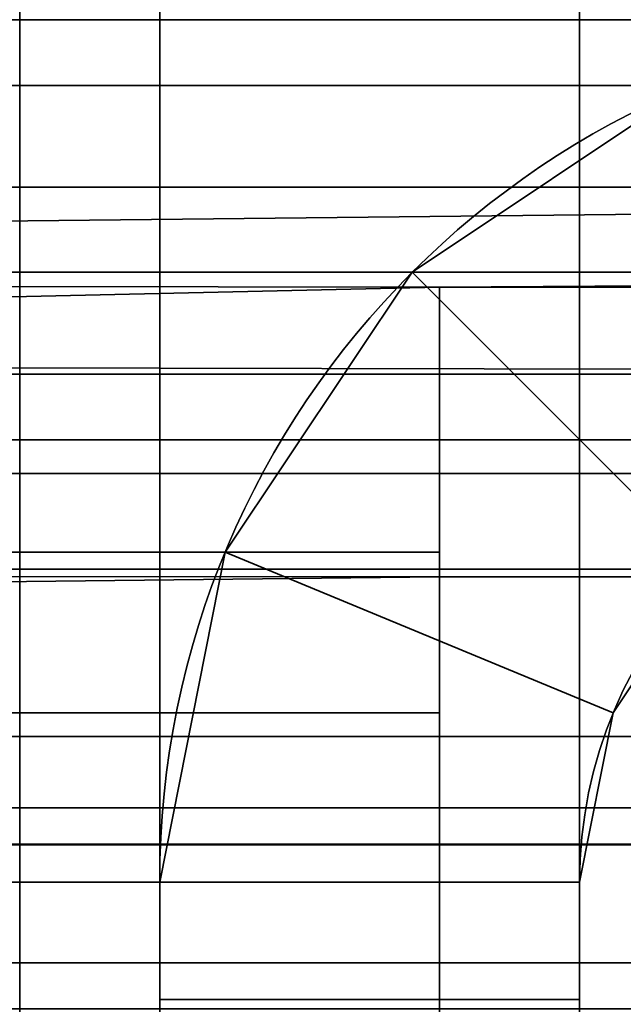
# Model space of a CAD drawing. Header units: millimetres. Extents: x -603 to 3703, y -120 to 249.
# Tile 302 of 656: x 400.5 to 402.66, y 13.28 to 16.8. Entities that reach past the tile are written whole.
import ezdxf

# ---------------------------------------------------------------- set-up
doc = ezdxf.new("R2010")
doc.units = ezdxf.units.MM
doc.layers.add('151', color=7, linetype='Continuous', true_color=0xffffff)

# ---------------------------------------------------------------- blocks, each defined once
blk = doc.blocks.new('UG_SURFACE_001')
at = {"layer": '151', "color": 252, "linetype": 'Continuous', "lineweight": 35}
for points in [[(602.5, -30, 2213.0001), (602.5, 229.8, 2213.0001), (-602.5, 229.8, 2213.0001), (-602.5, -30, 2213.0001)], [(-452.5, -30, 2063), (-452.5, 229.8, 2063), (452.5, 229.8, 2063), (452.5, -30, 2063)]]:
    blk.add_3dface(points, dxfattribs=at)
blk = doc.blocks.new('UG_SURFACE_054')
at = {"layer": '151', "color": 41, "linetype": 'Continuous', "lineweight": 35}
for points in [[(403, 18.8, 2011.4999), (403, 16.8, 2011.4999), (-403, 16.8, 2011.4999), (-403, 18.8, 2011.4999)], [(408.5, 16.8, 2017), (410, 18.3, 2018.5001), (-410, 18.3, 2018.5001), (-408.5, 16.8, 2017)], [(403, 16.8, 2011.4999), (408.5, 16.8, 2017), (-408.5, 16.8, 2017), (-403, 16.8, 2011.4999)]]:
    blk.add_3dface(points, dxfattribs=at)
blk = doc.blocks.new('UG_SURFACE_065')
at = {"layer": '151', "color": 41, "linetype": 'Continuous', "lineweight": 35}
for points in [[(396.15, 10.45, -5), (396.15, 228.45, -5), (408, 228.45, -5), (408, 202.6, -5)], [(396.15, 10.45, -5), (408, 202.6, -5), (400.5, 18.8, -5)]]:
    blk.add_3dface(points, dxfattribs=at)
blk = doc.blocks.new('UG_SURFACE_069')
at = {"layer": '151', "color": 252, "linetype": 'Continuous', "lineweight": 35}
for points in [[(360.2, 16.2021, 2020.098), (411.5, 16.2021, 2020.098), (411.5, 17.2013, 2020.7655), (360.2, 17.2013, 2020.7655)], [(411.5, 16.8, 2017.92), (357.7, 16.8, 2017.92), (357.7, 16.9203, 2018.5246), (411.5, 16.9203, 2018.5246)], [(357.7, 16.8, 2017.92), (411.5, 16.8, 2017.92), (360.2, 16.8, 2015.9006)], [(411.5, 16.8, 2017.92), (411.5, 16.8, 2012.5799), (360.2, 16.8, 2012.5799), (360.2, 16.8, 2015.9006)], [(360.2, 16.8, 2012.5799), (411.5, 16.8, 2012.5799), (411.5, 16.5655, 2011.4014), (360.2, 16.5655, 2011.4014)], [(360.2, 16.5655, 2011.4014), (411.5, 16.5655, 2011.4014), (411.5, 15.8979, 2010.4022), (360.2, 15.8979, 2010.4022)], [(411.5, 16.2021, 2020.098), (360.2, 16.2021, 2020.098), (360.2, 15.6376, 2019.3219)], [(360.2, 15.6376, 2019.3219), (411.5, 15.5345, 2019.0988), (411.5, 16.2021, 2020.098)], [(360.2, 15.8979, 2010.4022), (411.5, 15.8979, 2010.4022), (402, 15.8451, 2010.3505)], [(402, 15.8451, 2010.3505), (360.2, 14.8987, 2009.7344), (360.2, 15.8979, 2010.4022)], [(411.5, 15.8979, 2010.4022), (411.5, 15.8451, 2010.3505), (402, 15.8451, 2010.3505)], [(402, 15.8451, 2010.3505), (402, 14.8987, 2009.7344), (360.2, 14.8987, 2009.7344)], [(402, 14.8987, 2009.7344), (402, 15.8451, 2010.3505), (402, 14.8102, 2011.4362), (402, 14.3246, 2011.1203)], [(402, 14.8102, 2011.4362), (402, 15.8451, 2010.3505), (411.5, 15.8451, 2010.3505), (411.5, 14.8102, 2011.4362)], [(360.2, 15.6376, 2019.3219), (357.7, 15.6376, 2019.3219), (357.7, 15.5345, 2019.0988), (411.5, 15.5345, 2019.0988)], [(411.5, 15.5345, 2019.0988), (357.7, 15.5345, 2019.0988), (357.7, 15.3, 2017.92), (411.5, 15.3, 2017.92)], [(360.2, 15.3, 2015.9006), (411.5, 15.3, 2012.5799), (346.3, 15.3, 2017.92)], [(357.7, 15.3, 2017.92), (346.3, 15.3, 2017.92), (411.5, 15.3, 2012.5799)], [(411.5, 15.3, 2012.5799), (411.5, 15.3, 2017.92), (357.7, 15.3, 2017.92)], [(360.2, 15.3, 2015.9006), (360.2, 15.3, 2012.5799), (411.5, 15.3, 2012.5799)], [(360.2, 15.1797, 2011.9753), (411.5, 15.1797, 2011.9753), (411.5, 15.3, 2012.5799), (360.2, 15.3, 2012.5799)], [(360.2, 14.8372, 2011.4627), (411.5, 14.8372, 2011.4627), (411.5, 15.1797, 2011.9753), (360.2, 15.1797, 2011.9753)], [(402, 13.72, 2009.5), (360.2, 13.72, 2009.5), (360.2, 14.8987, 2009.7344), (402, 14.8987, 2009.7344)], [(402, 13.72, 2009.5), (402, 14.8987, 2009.7344), (402, 14.3246, 2011.1203), (402, 13.72, 2010.9999)], [(402, 14.8102, 2011.4362), (360.2, 14.8372, 2011.4627), (360.2, 14.3246, 2011.1203)], [(402, 14.8102, 2011.4362), (411.5, 14.8102, 2011.4362), (411.5, 14.8372, 2011.4627), (360.2, 14.8372, 2011.4627)], [(360.2, 14.3246, 2011.1203), (402, 14.3246, 2011.1203), (402, 14.8102, 2011.4362)], [(402, 14.3246, 2011.1203), (360.2, 14.3246, 2011.1203), (360.2, 13.72, 2010.9999), (402, 13.72, 2010.9999)], [(360.2, 13.72, 2009.5), (402, 13.72, 2009.5), (402, 9.8, 2009.5)], [(402, 9.8, 2009.5), (397.5, 5.3, 2009.5), (360.2, 13.3, 2009.5), (360.2, 13.72, 2009.5)], [(360.2, 13.72, 2010.9999), (360.2, 13.3, 2010.9999), (397.5, 5.3, 2010.9999), (402, 9.8, 2010.9999)], [(402, 9.8, 2010.9999), (402, 13.72, 2010.9999), (360.2, 13.72, 2010.9999)], [(402, 13.72, 2010.9999), (402, 9.8, 2010.9999), (402, 9.8, 2009.5), (402, 13.72, 2009.5)]]:
    blk.add_3dface(points, dxfattribs=at)
blk = doc.blocks.new('UG_SURFACE_070')
at = {"layer": '151', "color": 252, "linetype": 'Continuous', "lineweight": 35}
for points in [[(402.5, 18.3, 65.3), (402.5, 13.3, 65.3), (401, 13.3, 65.3), (401, 18.3, 65.3)], [(402.5, 13.3, 76.7), (402.5, 18.3, 76.7), (401, 18.3, 76.7), (401, 13.3, 76.7)], [(402.5, 18.3, 1936.7), (401, 18.3, 1936.7), (401, 13.3, 1936.7), (402.5, 13.3, 1936.7)], [(401, 18.3, 1925.3), (402.5, 18.3, 1925.3), (402.5, 13.3, 1925.3), (401, 13.3, 1925.3)], [(402.5, 18.3, 1626.7), (401, 18.3, 1626.7), (401, 13.3, 1626.7), (402.5, 13.3, 1626.7)], [(402.5, 18.3, 1615.3001), (402.5, 13.3, 1615.3001), (401, 13.3, 1615.3001), (401, 18.3, 1615.3001)], [(402.5, 13.3, 1316.7), (402.5, 18.3, 1316.7), (401, 18.3, 1316.7), (401, 13.3, 1316.7)], [(402.5, 18.3, 1305.3), (402.5, 13.3, 1305.3), (401, 13.3, 1305.3), (401, 18.3, 1305.3)], [(402.5, 18.3, 1006.7), (401, 18.3, 1006.7), (401, 13.3, 1006.7), (402.5, 13.3, 1006.7)], [(402.5, 18.3, 995.3), (402.5, 13.3, 995.3), (401, 13.3, 995.3), (401, 18.3, 995.3)], [(402.5, 13.3, 696.7), (402.5, 18.3, 696.7), (401, 18.3, 696.7), (401, 13.3, 696.7)], [(402.5, 18.3, 685.3), (402.5, 13.3, 685.3), (401, 13.3, 685.3), (401, 18.3, 685.3)], [(402.5, 18.3, 375.3), (402.5, 13.3, 375.3), (401, 13.3, 375.3), (401, 18.3, 375.3)], [(401, 13.3, 76.7), (401, 18.3, 65.3), (401, 13.3, 65.3)], [(401, 13.3, 76.7), (401, 18.3, 76.7), (401, 18.3, 65.3)], [(401, 13.3, 386.7), (401, 18.3, 375.3), (401, 13.3, 375.3)], [(401, 13.3, 386.7), (401, 18.3, 386.7), (401, 18.3, 375.3)], [(401, 13.3, 696.7), (401, 18.3, 685.3), (401, 13.3, 685.3)], [(401, 13.3, 696.7), (401, 18.3, 696.7), (401, 18.3, 685.3)], [(401, 13.3, 1006.7), (401, 18.3, 995.3), (401, 13.3, 995.3)], [(401, 13.3, 1006.7), (401, 18.3, 1006.7), (401, 18.3, 995.3)], [(401, 13.3, 1316.7), (401, 18.3, 1316.7), (401, 18.3, 1305.3), (401, 13.3, 1305.3)], [(401, 13.3, 1626.7), (401, 18.3, 1615.3001), (401, 13.3, 1615.3001)], [(401, 13.3, 1626.7), (401, 18.3, 1626.7), (401, 18.3, 1615.3001)], [(401, 13.3, 1936.7), (401, 18.3, 1936.7), (401, 18.3, 1925.3), (401, 13.3, 1925.3)], [(402.5, 18.3, 386.7), (401, 18.3, 386.7), (401, 13.3, 386.7), (402.5, 13.3, 386.7)], [(402.5, 13.3, 1925.3), (402.5, 18.3, 1936.7), (402.5, 13.3, 1936.7)], [(402.5, 13.3, 1925.3), (402.5, 18.3, 1925.3), (402.5, 18.3, 1936.7)], [(402.5, 13.3, 685.3), (402.5, 18.3, 685.3), (402.5, 18.3, 696.7), (402.5, 13.3, 696.7)], [(402.5, 13.3, 1615.3001), (402.5, 18.3, 1626.7), (402.5, 13.3, 1626.7)], [(402.5, 13.3, 1615.3001), (402.5, 18.3, 1615.3001), (402.5, 18.3, 1626.7)], [(402.5, 13.3, 375.3), (402.5, 18.3, 386.7), (402.5, 13.3, 386.7)], [(402.5, 13.3, 375.3), (402.5, 18.3, 375.3), (402.5, 18.3, 386.7)], [(402.5, 13.3, 1305.3), (402.5, 18.3, 1316.7), (402.5, 13.3, 1316.7)], [(402.5, 13.3, 1305.3), (402.5, 18.3, 1305.3), (402.5, 18.3, 1316.7)], [(402.5, 13.3, 65.3), (402.5, 18.3, 76.7), (402.5, 13.3, 76.7)], [(402.5, 13.3, 65.3), (402.5, 18.3, 65.3), (402.5, 18.3, 76.7)], [(402.5, 13.3, 995.3), (402.5, 18.3, 995.3), (402.5, 18.3, 1006.7), (402.5, 13.3, 1006.7)], [(402.9013, 16.5655, 2009.0001), (401.9021, 15.8979, 2009.0001), (402.9628, 14.8372, 2009.0001), (403.4754, 15.1797, 2009.0001)], [(402.9013, 16.5655, 2009.0001), (402.9013, 16.5655, 1939.2), (401.9021, 15.8979, 1939.2), (401.9021, 15.8979, 2009.0001)], [(403.4754, 15.1797, -7), (402.9628, 14.8372, -7), (401.9021, 15.8979, -7), (402.9013, 16.5655, -7)], [(402.9013, 16.5655, 62.8), (402.9013, 16.5655, -7), (401.9021, 15.8979, -7), (401.9021, 15.8979, 62.8)], [(402.9013, 16.5655, 62.8), (401.9021, 15.8979, 62.8), (402.9628, 14.8372, 62.8), (403.4754, 15.1797, 62.8)], [(403.4754, 15.1797, 1939.2), (402.9628, 14.8372, 1939.2), (401.9021, 15.8979, 1939.2), (402.9013, 16.5655, 1939.2)], [(402.9013, 16.5655, 1922.7999), (401.9021, 15.8979, 1922.7999), (402.9628, 14.8372, 1922.7999), (403.4754, 15.1797, 1922.7999)], [(402.9013, 16.5655, 1922.7999), (402.9013, 16.5655, 1629.2), (401.9021, 15.8979, 1629.2), (401.9021, 15.8979, 1922.7999)], [(403.4754, 15.1797, 1629.2), (402.9628, 14.8372, 1629.2), (401.9021, 15.8979, 1629.2), (402.9013, 16.5655, 1629.2)], [(402.9013, 16.5655, 1612.8), (401.9021, 15.8979, 1612.8), (402.9628, 14.8372, 1612.8), (403.4754, 15.1797, 1612.8)], [(402.9013, 16.5655, 1612.8), (402.9013, 16.5655, 1319.2), (401.9021, 15.8979, 1319.2), (401.9021, 15.8979, 1612.8)], [(403.4754, 15.1797, 1319.2), (402.9628, 14.8372, 1319.2), (401.9021, 15.8979, 1319.2), (402.9013, 16.5655, 1319.2)], [(402.9013, 16.5655, 1302.8001), (401.9021, 15.8979, 1302.8001), (402.9628, 14.8372, 1302.8001), (403.4754, 15.1797, 1302.8001)], [(402.9013, 16.5655, 1302.8001), (402.9013, 16.5655, 1009.2), (401.9021, 15.8979, 1009.2), (401.9021, 15.8979, 1302.8001)], [(403.4754, 15.1797, 1009.2), (402.9628, 14.8372, 1009.2), (401.9021, 15.8979, 1009.2), (402.9013, 16.5655, 1009.2)], [(402.9013, 16.5655, 992.8), (401.9021, 15.8979, 992.8), (402.9628, 14.8372, 992.8), (403.4754, 15.1797, 992.8)], [(402.9013, 16.5655, 992.8), (402.9013, 16.5655, 699.2), (401.9021, 15.8979, 699.2), (401.9021, 15.8979, 992.8)], [(403.4754, 15.1797, 699.2), (402.9628, 14.8372, 699.2), (401.9021, 15.8979, 699.2), (402.9013, 16.5655, 699.2)], [(402.9013, 16.5655, 682.8), (401.9021, 15.8979, 682.8), (402.9628, 14.8372, 682.8), (403.4754, 15.1797, 682.8)], [(402.9013, 16.5655, 682.8), (402.9013, 16.5655, 389.2), (401.9021, 15.8979, 389.2), (401.9021, 15.8979, 682.8)], [(403.4754, 15.1797, 389.2), (402.9628, 14.8372, 389.2), (401.9021, 15.8979, 389.2), (402.9013, 16.5655, 389.2)], [(402.9013, 16.5655, 372.8), (402.9013, 16.5655, 79.2), (401.9021, 15.8979, 79.2), (401.9021, 15.8979, 372.8)], [(403.4754, 15.1797, 79.2), (402.9628, 14.8372, 79.2), (401.9021, 15.8979, 79.2), (402.9013, 16.5655, 79.2)], [(402.9013, 16.5655, 372.8), (401.9021, 15.8979, 372.8), (402.9628, 14.8372, 372.8), (403.4754, 15.1797, 372.8)], [(402.6203, 14.3246, 2009.0001), (402.9628, 14.8372, 2009.0001), (401.9021, 15.8979, 2009.0001), (401.2344, 14.8987, 2009.0001)], [(401.9021, 15.8979, 2009.0001), (401.9021, 15.8979, 1939.2), (401.2344, 14.8987, 1939.2), (401.2344, 14.8987, 2009.0001)], [(401.2344, 14.8987, -7), (401.9021, 15.8979, -7), (402.9628, 14.8372, -7), (402.6203, 14.3246, -7)], [(401.9021, 15.8979, 62.8), (401.9021, 15.8979, -7), (401.2344, 14.8987, -7), (401.2344, 14.8987, 62.8)], [(402.6203, 14.3246, 62.8), (402.9628, 14.8372, 62.8), (401.9021, 15.8979, 62.8), (401.2344, 14.8987, 62.8)], [(401.2344, 14.8987, 1939.2), (401.9021, 15.8979, 1939.2), (402.9628, 14.8372, 1939.2), (402.6203, 14.3246, 1939.2)], [(402.6203, 14.3246, 1922.7999), (402.9628, 14.8372, 1922.7999), (401.9021, 15.8979, 1922.7999), (401.2344, 14.8987, 1922.7999)], [(401.9021, 15.8979, 1922.7999), (401.9021, 15.8979, 1629.2), (401.2344, 14.8987, 1629.2), (401.2344, 14.8987, 1922.7999)], [(401.2344, 14.8987, 1629.2), (401.9021, 15.8979, 1629.2), (402.9628, 14.8372, 1629.2), (402.6203, 14.3246, 1629.2)], [(402.6203, 14.3246, 1612.8), (402.9628, 14.8372, 1612.8), (401.9021, 15.8979, 1612.8), (401.2344, 14.8987, 1612.8)], [(401.9021, 15.8979, 1612.8), (401.9021, 15.8979, 1319.2), (401.2344, 14.8987, 1319.2), (401.2344, 14.8987, 1612.8)], [(401.2344, 14.8987, 1319.2), (401.9021, 15.8979, 1319.2), (402.9628, 14.8372, 1319.2), (402.6203, 14.3246, 1319.2)], [(402.6203, 14.3246, 1302.8001), (402.9628, 14.8372, 1302.8001), (401.9021, 15.8979, 1302.8001), (401.2344, 14.8987, 1302.8001)], [(401.9021, 15.8979, 1302.8001), (401.9021, 15.8979, 1009.2), (401.2344, 14.8987, 1009.2), (401.2344, 14.8987, 1302.8001)], [(401.2344, 14.8987, 1009.2), (401.9021, 15.8979, 1009.2), (402.9628, 14.8372, 1009.2), (402.6203, 14.3246, 1009.2)], [(402.6203, 14.3246, 992.8), (402.9628, 14.8372, 992.8), (401.9021, 15.8979, 992.8), (401.2344, 14.8987, 992.8)], [(401.9021, 15.8979, 992.8), (401.9021, 15.8979, 699.2), (401.2344, 14.8987, 699.2), (401.2344, 14.8987, 992.8)], [(401.2344, 14.8987, 699.2), (401.9021, 15.8979, 699.2), (402.9628, 14.8372, 699.2), (402.6203, 14.3246, 699.2)], [(402.6203, 14.3246, 682.8), (402.9628, 14.8372, 682.8), (401.9021, 15.8979, 682.8), (401.2344, 14.8987, 682.8)], [(401.9021, 15.8979, 682.8), (401.9021, 15.8979, 389.2), (401.2344, 14.8987, 389.2), (401.2344, 14.8987, 682.8)], [(401.2344, 14.8987, 389.2), (401.9021, 15.8979, 389.2), (402.9628, 14.8372, 389.2), (402.6203, 14.3246, 389.2)], [(401.9021, 15.8979, 372.8), (401.9021, 15.8979, 79.2), (401.2344, 14.8987, 79.2), (401.2344, 14.8987, 372.8)], [(401.2344, 14.8987, 79.2), (401.9021, 15.8979, 79.2), (402.9628, 14.8372, 79.2), (402.6203, 14.3246, 79.2)], [(402.6203, 14.3246, 372.8), (402.9628, 14.8372, 372.8), (401.9021, 15.8979, 372.8), (401.2344, 14.8987, 372.8)], [(402.5, 13.72, 2009.0001), (402.6203, 14.3246, 2009.0001), (401.2344, 14.8987, 2009.0001), (401, 13.72, 2009.0001)], [(401.2344, 14.8987, 2009.0001), (401.2344, 14.8987, 1939.2), (401, 13.72, 1939.2), (401, 13.72, 2009.0001)], [(401, 13.72, -7), (401.2344, 14.8987, -7), (402.6203, 14.3246, -7), (402.5, 13.72, -7)], [(401.2344, 14.8987, 62.8), (401.2344, 14.8987, -7), (401, 13.72, -7), (401, 13.72, 62.8)], [(402.5, 13.72, 62.8), (402.6203, 14.3246, 62.8), (401.2344, 14.8987, 62.8), (401, 13.72, 62.8)], [(401, 13.72, 1939.2), (401.2344, 14.8987, 1939.2), (402.6203, 14.3246, 1939.2), (402.5, 13.72, 1939.2)], [(402.5, 13.72, 1922.7999), (402.6203, 14.3246, 1922.7999), (401.2344, 14.8987, 1922.7999), (401, 13.72, 1922.7999)], [(401.2344, 14.8987, 1922.7999), (401.2344, 14.8987, 1629.2), (401, 13.72, 1629.2), (401, 13.72, 1922.7999)], [(401, 13.72, 1629.2), (401.2344, 14.8987, 1629.2), (402.6203, 14.3246, 1629.2), (402.5, 13.72, 1629.2)], [(402.5, 13.72, 1612.8), (402.6203, 14.3246, 1612.8), (401.2344, 14.8987, 1612.8), (401, 13.72, 1612.8)], [(401.2344, 14.8987, 1612.8), (401.2344, 14.8987, 1319.2), (401, 13.72, 1319.2), (401, 13.72, 1612.8)], [(401, 13.72, 1319.2), (401.2344, 14.8987, 1319.2), (402.6203, 14.3246, 1319.2), (402.5, 13.72, 1319.2)], [(402.5, 13.72, 1302.8001), (402.6203, 14.3246, 1302.8001), (401.2344, 14.8987, 1302.8001), (401, 13.72, 1302.8001)], [(401.2344, 14.8987, 1302.8001), (401.2344, 14.8987, 1009.2), (401, 13.72, 1009.2), (401, 13.72, 1302.8001)], [(401, 13.72, 1009.2), (401.2344, 14.8987, 1009.2), (402.6203, 14.3246, 1009.2), (402.5, 13.72, 1009.2)], [(402.5, 13.72, 992.8), (402.6203, 14.3246, 992.8), (401.2344, 14.8987, 992.8), (401, 13.72, 992.8)], [(401.2344, 14.8987, 992.8), (401.2344, 14.8987, 699.2), (401, 13.72, 699.2), (401, 13.72, 992.8)], [(401, 13.72, 699.2), (401.2344, 14.8987, 699.2), (402.6203, 14.3246, 699.2), (402.5, 13.72, 699.2)], [(402.5, 13.72, 682.8), (402.6203, 14.3246, 682.8), (401.2344, 14.8987, 682.8), (401, 13.72, 682.8)], [(401.2344, 14.8987, 682.8), (401.2344, 14.8987, 389.2), (401, 13.72, 389.2), (401, 13.72, 682.8)], [(401, 13.72, 389.2), (401.2344, 14.8987, 389.2), (402.6203, 14.3246, 389.2), (402.5, 13.72, 389.2)], [(401.2344, 14.8987, 372.8), (401.2344, 14.8987, 79.2), (401, 13.72, 79.2), (401, 13.72, 372.8)], [(401, 13.72, 79.2), (401.2344, 14.8987, 79.2), (402.6203, 14.3246, 79.2), (402.5, 13.72, 79.2)], [(402.5, 13.72, 372.8), (402.6203, 14.3246, 372.8), (401.2344, 14.8987, 372.8), (401, 13.72, 372.8)], [(402.6203, 14.3246, 2009.0001), (402.6203, 14.3246, 1939.2), (402.9628, 14.8372, 1939.2), (402.9628, 14.8372, 2009.0001)], [(402.6203, 14.3246, 62.8), (402.6203, 14.3246, -7), (402.9628, 14.8372, -7), (402.9628, 14.8372, 62.8)], [(402.6203, 14.3246, 1922.7999), (402.6203, 14.3246, 1629.2), (402.9628, 14.8372, 1629.2), (402.9628, 14.8372, 1922.7999)], [(402.6203, 14.3246, 1612.8), (402.6203, 14.3246, 1319.2), (402.9628, 14.8372, 1319.2), (402.9628, 14.8372, 1612.8)], [(402.6203, 14.3246, 1302.8001), (402.6203, 14.3246, 1009.2), (402.9628, 14.8372, 1009.2), (402.9628, 14.8372, 1302.8001)], [(402.6203, 14.3246, 992.8), (402.6203, 14.3246, 699.2), (402.9628, 14.8372, 699.2), (402.9628, 14.8372, 992.8)], [(402.6203, 14.3246, 682.8), (402.6203, 14.3246, 389.2), (402.9628, 14.8372, 389.2), (402.9628, 14.8372, 682.8)], [(402.6203, 14.3246, 372.8), (402.6203, 14.3246, 79.2), (402.9628, 14.8372, 79.2), (402.9628, 14.8372, 372.8)], [(402.5, 13.72, 2009.0001), (402.5, 13.72, 1939.2), (402.6203, 14.3246, 1939.2), (402.6203, 14.3246, 2009.0001)], [(402.5, 13.72, 62.8), (402.5, 13.72, -7), (402.6203, 14.3246, -7), (402.6203, 14.3246, 62.8)], [(402.5, 13.72, 1922.7999), (402.5, 13.72, 1629.2), (402.6203, 14.3246, 1629.2), (402.6203, 14.3246, 1922.7999)], [(402.5, 13.72, 1612.8), (402.5, 13.72, 1319.2), (402.6203, 14.3246, 1319.2), (402.6203, 14.3246, 1612.8)], [(402.5, 13.72, 1302.8001), (402.5, 13.72, 1009.2), (402.6203, 14.3246, 1009.2), (402.6203, 14.3246, 1302.8001)], [(402.5, 13.72, 992.8), (402.5, 13.72, 699.2), (402.6203, 14.3246, 699.2), (402.6203, 14.3246, 992.8)], [(402.5, 13.72, 682.8), (402.5, 13.72, 389.2), (402.6203, 14.3246, 389.2), (402.6203, 14.3246, 682.8)], [(402.5, 13.72, 372.8), (402.5, 13.72, 79.2), (402.6203, 14.3246, 79.2), (402.6203, 14.3246, 372.8)], [(401, 13.72, 2009.0001), (401, 5.3, 2009.0001), (402.5, 5.3, 2009.0001), (402.5, 13.72, 2009.0001)], [(402.5, 13.72, -7), (402.5, 5.3, -7), (401, 5.3, -7), (401, 13.72, -7)], [(401, 13.72, 62.8), (401, 13.3, 62.8), (402.5, 13.3, 62.8), (402.5, 13.72, 62.8)], [(402.5, 13.72, 1939.2), (402.5, 13.3, 1939.2), (401, 13.3, 1939.2), (401, 13.72, 1939.2)], [(401, 13.72, 1922.7999), (401, 13.3, 1922.7999), (402.5, 13.3, 1922.7999), (402.5, 13.72, 1922.7999)], [(402.5, 13.72, 1629.2), (402.5, 13.3, 1629.2), (401, 13.3, 1629.2), (401, 13.72, 1629.2)], [(401, 13.72, 1612.8), (401, 13.3, 1612.8), (402.5, 13.3, 1612.8), (402.5, 13.72, 1612.8)], [(402.5, 13.72, 1319.2), (402.5, 13.3, 1319.2), (401, 13.3, 1319.2), (401, 13.72, 1319.2)], [(401, 13.72, 1302.8001), (401, 13.3, 1302.8001), (402.5, 13.3, 1302.8001), (402.5, 13.72, 1302.8001)], [(402.5, 13.72, 1009.2), (402.5, 13.3, 1009.2), (401, 13.3, 1009.2), (401, 13.72, 1009.2)], [(401, 13.72, 992.8), (401, 13.3, 992.8), (402.5, 13.3, 992.8), (402.5, 13.72, 992.8)], [(402.5, 13.72, 699.2), (402.5, 13.3, 699.2), (401, 13.3, 699.2), (401, 13.72, 699.2)], [(401, 13.72, 682.8), (401, 13.3, 682.8), (402.5, 13.3, 682.8), (402.5, 13.72, 682.8)], [(402.5, 13.72, 389.2), (402.5, 13.3, 389.2), (401, 13.3, 389.2), (401, 13.72, 389.2)], [(402.5, 13.72, 79.2), (402.5, 13.3, 79.2), (401, 13.3, 79.2), (401, 13.72, 79.2)], [(401, 13.72, 372.8), (401, 13.3, 372.8), (402.5, 13.3, 372.8), (402.5, 13.72, 372.8)], [(401, 13.3, 62.8), (401, 13.72, 62.8), (401, 13.72, -7), (401, 5.3, -7)], [(401, 13.3, 372.8), (401, 13.72, 79.2), (401, 13.3, 79.2)], [(401, 13.3, 372.8), (401, 13.72, 372.8), (401, 13.72, 79.2)], [(401, 13.3, 682.8), (401, 13.72, 389.2), (401, 13.3, 389.2)], [(401, 13.3, 682.8), (401, 13.72, 682.8), (401, 13.72, 389.2)], [(401, 13.3, 992.8), (401, 13.72, 699.2), (401, 13.3, 699.2)], [(401, 13.3, 1302.8001), (401, 13.72, 1009.2), (401, 13.3, 1009.2)], [(401, 13.3, 992.8), (401, 13.72, 992.8), (401, 13.72, 699.2)], [(401, 13.3, 1302.8001), (401, 13.72, 1302.8001), (401, 13.72, 1009.2)], [(401, 13.3, 1612.8), (401, 13.72, 1319.2), (401, 5.3, 2009.0001)], [(401, 13.72, 1319.2), (401, 13.3, 1319.2), (401, 5.3, 2009.0001)], [(401, 13.3, 1612.8), (401, 13.72, 1612.8), (401, 13.72, 1319.2)], [(401, 13.3, 1922.7999), (401, 13.72, 1629.2), (401, 5.3, 2009.0001)], [(401, 13.72, 1629.2), (401, 13.3, 1629.2), (401, 5.3, 2009.0001)], [(401, 13.3, 1922.7999), (401, 13.72, 1922.7999), (401, 13.72, 1629.2)], [(401, 5.3, 2009.0001), (401, 13.72, 2009.0001), (401, 13.72, 1939.2), (401, 13.3, 1939.2)], [(402.5, 13.3, 699.2), (402.5, 13.72, 992.8), (402.5, 13.3, 992.8)], [(402.5, 13.3, 699.2), (402.5, 13.72, 699.2), (402.5, 13.72, 992.8)], [(402.5, 13.3, 1939.2), (402.5, 13.72, 1939.2), (402.5, 13.72, 2009.0001), (402.5, 5.3, 2009.0001)], [(402.5, 13.3, 1629.2), (402.5, 13.72, 1922.7999), (402.5, 13.3, 1922.7999)], [(402.5, 13.3, 389.2), (402.5, 13.72, 682.8), (402.5, 5.3, -7)], [(402.5, 13.72, 682.8), (402.5, 13.3, 682.8), (402.5, 5.3, -7)], [(402.5, 13.3, 1629.2), (402.5, 13.72, 1629.2), (402.5, 13.72, 1922.7999)], [(402.5, 13.3, 1319.2), (402.5, 13.72, 1612.8), (402.5, 13.3, 1612.8)], [(402.5, 13.3, 389.2), (402.5, 13.72, 389.2), (402.5, 13.72, 682.8)], [(402.5, 13.3, 1009.2), (402.5, 13.72, 1302.8001), (402.5, 13.3, 1302.8001)], [(402.5, 13.3, 79.2), (402.5, 13.72, 372.8), (402.5, 5.3, -7)], [(402.5, 13.72, 372.8), (402.5, 13.3, 372.8), (402.5, 5.3, -7)], [(402.5, 13.3, 1319.2), (402.5, 13.72, 1319.2), (402.5, 13.72, 1612.8)], [(402.5, 13.3, 79.2), (402.5, 13.72, 79.2), (402.5, 13.72, 372.8)], [(402.5, 13.3, 1009.2), (402.5, 13.72, 1009.2), (402.5, 13.72, 1302.8001)], [(402.5, 5.3, -7), (402.5, 13.72, -7), (402.5, 13.72, 62.8), (402.5, 13.3, 62.8)], [(401, 13.3, 62.8), (401, 13.3, 65.3), (402.5, 13.3, 65.3), (402.5, 13.3, 62.8)], [(401, 13.3, 76.7), (401, 13.3, 79.2), (402.5, 13.3, 79.2), (402.5, 13.3, 76.7)], [(401, 13.3, 1936.7), (401, 13.3, 1939.2), (402.5, 13.3, 1939.2), (402.5, 13.3, 1936.7)], [(401, 13.3, 1922.7999), (401, 13.3, 1925.3), (402.5, 13.3, 1925.3), (402.5, 13.3, 1922.7999)], [(401, 13.3, 1626.7), (401, 13.3, 1629.2), (402.5, 13.3, 1629.2), (402.5, 13.3, 1626.7)], [(401, 13.3, 1612.8), (401, 13.3, 1615.3001), (402.5, 13.3, 1615.3001), (402.5, 13.3, 1612.8)], [(401, 13.3, 1316.7), (401, 13.3, 1319.2), (402.5, 13.3, 1319.2), (402.5, 13.3, 1316.7)], [(401, 13.3, 1302.8001), (401, 13.3, 1305.3), (402.5, 13.3, 1305.3), (402.5, 13.3, 1302.8001)], [(401, 13.3, 1006.7), (401, 13.3, 1009.2), (402.5, 13.3, 1009.2), (402.5, 13.3, 1006.7)], [(401, 13.3, 992.8), (401, 13.3, 995.3), (402.5, 13.3, 995.3), (402.5, 13.3, 992.8)], [(401, 13.3, 696.7), (401, 13.3, 699.2), (402.5, 13.3, 699.2), (402.5, 13.3, 696.7)], [(401, 13.3, 682.8), (401, 13.3, 685.3), (402.5, 13.3, 685.3), (402.5, 13.3, 682.8)], [(401, 13.3, 372.8), (401, 13.3, 375.3), (402.5, 13.3, 375.3), (402.5, 13.3, 372.8)], [(401, 5.3, -7), (401, 13.3, 79.2), (401, 13.3, 76.7)], [(401, 13.3, 76.7), (401, 13.3, 65.3), (401, 5.3, -7)], [(401, 13.3, 65.3), (401, 13.3, 62.8), (401, 5.3, -7)], [(401, 5.3, -7), (401, 13.3, 375.3), (401, 13.3, 372.8)], [(401, 5.3, -7), (401, 13.3, 386.7), (401, 13.3, 375.3)], [(401, 13.3, 372.8), (401, 13.3, 79.2), (401, 5.3, -7)], [(401, 5.3, -7), (401, 13.3, 389.2), (401, 13.3, 386.7)], [(401, 5.3, -7), (401, 13.3, 685.3), (401, 13.3, 682.8)], [(401, 5.3, -7), (401, 13.3, 995.3), (401, 13.3, 992.8)], [(401, 5.3, -7), (401, 13.3, 696.7), (401, 13.3, 685.3)], [(401, 13.3, 682.8), (401, 13.3, 389.2), (401, 5.3, -7)], [(401, 5.3, -7), (401, 13.3, 1006.7), (401, 13.3, 995.3)], [(401, 13.3, 992.8), (401, 13.3, 699.2), (401, 5.3, -7)], [(401, 5.3, -7), (401, 13.3, 699.2), (401, 13.3, 696.7)], [(401, 5.3, -7), (401, 13.3, 1009.2), (401, 13.3, 1006.7)], [(401, 5.3, -7), (401, 13.3, 1302.8001), (401, 13.3, 1009.2)], [(401, 5.3, -7), (401, 13.3, 1305.3), (401, 13.3, 1302.8001)], [(401, 5.3, -7), (401, 13.3, 1316.7), (401, 13.3, 1305.3)], [(401, 5.3, 2009.0001), (401, 13.3, 1626.7), (401, 13.3, 1615.3001)], [(401, 5.3, 2009.0001), (401, 13.3, 1629.2), (401, 13.3, 1626.7)], [(401, 13.3, 1615.3001), (401, 13.3, 1612.8), (401, 5.3, 2009.0001)], [(401, 5.3, -7), (401, 5.3, 2009.0001), (401, 13.3, 1319.2), (401, 13.3, 1316.7)], [(401, 5.3, 2009.0001), (401, 13.3, 1925.3), (401, 13.3, 1922.7999)], [(401, 5.3, 2009.0001), (401, 13.3, 1939.2), (401, 13.3, 1936.7)], [(401, 13.3, 1936.7), (401, 13.3, 1925.3), (401, 5.3, 2009.0001)], [(401, 13.3, 386.7), (401, 13.3, 389.2), (402.5, 13.3, 389.2), (402.5, 13.3, 386.7)], [(402.5, 5.3, 2009.0001), (402.5, 13.3, 696.7), (402.5, 13.3, 699.2)], [(402.5, 5.3, 2009.0001), (402.5, 13.3, 1922.7999), (402.5, 13.3, 1925.3)], [(402.5, 5.3, 2009.0001), (402.5, 13.3, 685.3), (402.5, 13.3, 696.7)], [(402.5, 13.3, 699.2), (402.5, 13.3, 992.8), (402.5, 5.3, 2009.0001)], [(402.5, 13.3, 1925.3), (402.5, 13.3, 1936.7), (402.5, 5.3, 2009.0001)], [(402.5, 13.3, 1936.7), (402.5, 13.3, 1939.2), (402.5, 5.3, 2009.0001)], [(402.5, 5.3, 2009.0001), (402.5, 13.3, 1626.7), (402.5, 13.3, 1629.2)], [(402.5, 5.3, 2009.0001), (402.5, 13.3, 1316.7), (402.5, 13.3, 1319.2)], [(402.5, 13.3, 992.8), (402.5, 13.3, 995.3), (402.5, 5.3, 2009.0001)], [(402.5, 5.3, 2009.0001), (402.5, 13.3, 1615.3001), (402.5, 13.3, 1626.7)], [(402.5, 13.3, 1629.2), (402.5, 13.3, 1922.7999), (402.5, 5.3, 2009.0001)], [(402.5, 5.3, 2009.0001), (402.5, 13.3, 1305.3), (402.5, 13.3, 1316.7)], [(402.5, 13.3, 1319.2), (402.5, 13.3, 1612.8), (402.5, 5.3, 2009.0001)], [(402.5, 5.3, -7), (402.5, 13.3, 375.3), (402.5, 13.3, 386.7)], [(402.5, 5.3, 2009.0001), (402.5, 13.3, 1612.8), (402.5, 13.3, 1615.3001)], [(402.5, 5.3, 2009.0001), (402.5, 13.3, 1302.8001), (402.5, 13.3, 1305.3)], [(402.5, 5.3, -7), (402.5, 13.3, 372.8), (402.5, 13.3, 375.3)], [(402.5, 13.3, 386.7), (402.5, 13.3, 389.2), (402.5, 5.3, -7)], [(402.5, 5.3, 2009.0001), (402.5, 13.3, 1009.2), (402.5, 13.3, 1302.8001)], [(402.5, 5.3, 2009.0001), (402.5, 13.3, 1006.7), (402.5, 13.3, 1009.2)], [(402.5, 5.3, 2009.0001), (402.5, 5.3, -7), (402.5, 13.3, 682.8), (402.5, 13.3, 685.3)], [(402.5, 5.3, 2009.0001), (402.5, 13.3, 995.3), (402.5, 13.3, 1006.7)], [(402.5, 5.3, -7), (402.5, 13.3, 76.7), (402.5, 13.3, 79.2)], [(402.5, 5.3, -7), (402.5, 13.3, 62.8), (402.5, 13.3, 65.3)], [(402.5, 13.3, 65.3), (402.5, 13.3, 76.7), (402.5, 5.3, -7)]]:
    blk.add_3dface(points, dxfattribs=at)
blk = doc.blocks.new('UG_SURFACE_072')
at = {"layer": '151', "color": 7, "linetype": 'Continuous', "lineweight": 35}
for points in [[(-407.308, 14.2393, 2015.8079), (-408.6801, 13.8524, 2017.1802), (408.6801, 13.8524, 2017.1802)], [(-407.308, 14.2393, 2015.8079), (408.6801, 13.8524, 2017.1802), (407.308, 14.2393, 2015.8079)], [(407.308, 14.2393, 2015.8079), (406.2246, 13.9851, 2014.7247), (-406.2246, 13.9851, 2014.7247), (-407.308, 14.2393, 2015.8079)], [(403.8656, 13.4315, 2012.3656), (-403.8656, 13.4315, 2012.3656), (-406.2246, 13.9851, 2014.7247), (406.2246, 13.9851, 2014.7247)], [(408.6801, 13.8524, 2017.1802), (-408.6801, 13.8524, 2017.1802), (-411.152, 13.1555, 2019.6519), (411.152, 13.1555, 2019.6519)], [(403.163, 13.2666, 2011.663), (-403.163, 13.2666, 2011.663), (-403.8656, 13.4315, 2012.3656), (403.8656, 13.4315, 2012.3656)]]:
    blk.add_3dface(points, dxfattribs=at)
blk = doc.blocks.new('UG_SURFACE_078')
at = {"layer": '151', "color": 252, "linetype": 'Continuous', "lineweight": 35}
for points in [[(-414, -46.92, 2022.5), (414, -46.92, 2022.5), (414, 62.92, 2022.5), (-414, 62.92, 2022.5)], [(-412.5, -46.92, 2020.9999), (-412.5, 62.92, 2020.9999), (412.5, 62.92, 2020.9999), (412.5, -46.92, 2020.9999)]]:
    blk.add_3dface(points, dxfattribs=at)

msp = doc.modelspace()

# ---------------------------------------------------------------- linework, layer by layer
at = {"layer": '151', "color": 252, "linetype": 'Continuous', "lineweight": -3, "true_color": 0x939598}
for p, q in [((400.5, 18.8, 2009), (400.5, 10.45, 2009)), ((400.5, 10.45, 2009), (400.5, 18.8, 2009)), ((400.5, 10.45, -5), (400.5, 18.8, -5)), ((401, 18.3, 1626.7), (401, 13.3, 1626.7)), ((401, 13.3, 1305.3), (401, 18.3, 1305.3)), ((401, 13.3, 1615.3), (401, 18.3, 1615.3)), ((401, 18.3, 1936.7), (401, 13.3, 1936.7)), ((401, 13.3, 995.3), (401, 18.3, 995.3)), ((401, 13.3, 65.3), (401, 18.3, 65.3)), ((401, 13.3, 685.3), (401, 18.3, 685.3)), ((401, 18.3, 76.7), (401, 13.3, 76.7)), ((401, 18.3, 1316.7), (401, 13.3, 1316.7)), ((401, 13.3, 1925.3), (401, 18.3, 1925.3)), ((401, 18.3, 386.7), (401, 13.3, 386.7)), ((401, 18.3, 696.7), (401, 13.3, 696.7)), ((401, 18.3, 1006.7), (401, 13.3, 1006.7)), ((401, 13.3, 375.3), (401, 18.3, 375.3)), ((402.5, 18.3, 1626.7), (402.5, 13.3, 1626.7)), ((402.5, 18.3, 76.7), (402.5, 13.3, 76.7)), ((402.5, 18.3, 1006.7), (402.5, 13.3, 1006.7)), ((402.5, 18.3, 696.7), (402.5, 13.3, 696.7)), ((402.5, 18.3, 1925.3), (402.5, 13.3, 1925.3)), ((402.5, 18.3, 1316.7), (402.5, 13.3, 1316.7)), ((402.5, 13.3, 685.3), (402.5, 18.3, 685.3)), ((402.5, 18.3, 386.7), (402.5, 13.3, 386.7)), ((402.5, 13.3, 1615.3), (402.5, 18.3, 1615.3)), ((402.5, 13.3, 995.3), (402.5, 18.3, 995.3)), ((402.5, 13.3, 1936.7), (402.5, 18.3, 1936.7)), ((402.5, 13.3, 65.3), (402.5, 18.3, 65.3)), ((402.5, 13.3, 375.3), (402.5, 18.3, 375.3)), ((402.5, 13.3, 1305.3), (402.5, 18.3, 1305.3)), ((411.5, 16.8, 2017.92), (357.7, 16.8, 2017.92)), ((411.5, 16.8, 2012.58), (360.2, 16.8, 2012.58)), ((411.5, 15.8451, 2010.3506), (402, 15.8451, 2010.3506)), ((402, 14.8102, 2011.4363), (402, 15.8451, 2010.3506)), ((411.5, 15.3, 2017.92), (357.7, 15.3, 2017.92)), ((411.5, 15.3, 2012.58), (360.2, 15.3, 2012.58)), ((411.5, 14.8102, 2011.4363), (402, 14.8102, 2011.4363)), ((402, 13.72, 2011), (360.2, 13.72, 2011)), ((402, 13.72, 2009.5), (360.2, 13.72, 2009.5)), ((401, 13.72, 682.8), (401, 13.3, 682.8)), ((401, 13.72, 1922.8), (401, 13.3, 1922.8)), ((401, 13.72, 699.2), (401, 13.72, 992.8)), ((401, 13.3, 79.2), (401, 13.72, 79.2)), ((401, 5.3, -7), (401, 13.72, -7)), ((401, 13.72, 1319.2), (401, 13.72, 1612.8)), ((401, 13.3, 699.2), (401, 13.72, 699.2)), ((401, 13.72, 372.8), (401, 13.3, 372.8)), ((401, 13.72, 1939.2), (401, 13.72, 2009)), ((401, 13.3, 1629.2), (401, 13.72, 1629.2)), ((401, 13.72, 389.2), (401, 13.72, 682.8)), ((401, 13.3, 389.2), (401, 13.72, 389.2)), ((401, 13.3, 1939.2), (401, 13.72, 1939.2)), ((401, 13.72, 1009.2), (401, 13.72, 1302.8)), ((401, 13.72, 62.8), (401, 13.3, 62.8)), ((401, 13.72, 1302.8), (401, 13.3, 1302.8)), ((401, 13.72, -7), (401, 13.72, 62.8)), ((401, 13.72, 1612.8), (401, 13.3, 1612.8)), ((401, 13.72, 1629.2), (401, 13.72, 1922.8)), ((401, 13.72, 992.8), (401, 13.3, 992.8)), ((401, 13.72, 79.2), (401, 13.72, 372.8)), ((401, 13.3, 1319.2), (401, 13.72, 1319.2)), ((401, 5.3, 2009), (401, 13.72, 2009)), ((401, 13.3, 1009.2), (401, 13.72, 1009.2)), ((402, 13.72, 2011), (402, 9.8, 2011)), ((402, 9.8, 2009.5), (402, 13.72, 2009.5)), ((402.5, 13.72, 1939.2), (402.5, 13.72, 2009)), ((402.5, 13.72, 992.8), (402.5, 13.3, 992.8)), ((402.5, 5.3, 2009), (402.5, 13.72, 2009)), ((402.5, 13.72, 682.8), (402.5, 13.3, 682.8)), ((402.5, 13.72, 1319.2), (402.5, 13.72, 1612.8)), ((402.5, 13.3, 389.2), (402.5, 13.72, 389.2)), ((402.5, 13.3, 1319.2), (402.5, 13.72, 1319.2)), ((402.5, 13.72, 79.2), (402.5, 13.72, 372.8)), ((402.5, 13.72, 1939.2), (402.5, 13.3, 1939.2)), ((402.5, 13.72, 1302.8), (402.5, 13.3, 1302.8)), ((402.5, 13.72, 699.2), (402.5, 13.72, 992.8)), ((402.5, 13.72, -7), (402.5, 13.72, 62.8)), ((402.5, 13.3, 79.2), (402.5, 13.72, 79.2)), ((402.5, 13.72, 372.8), (402.5, 13.3, 372.8)), ((402.5, 13.72, 1612.8), (402.5, 13.3, 1612.8)), ((402.5, 13.72, 62.8), (402.5, 13.3, 62.8)), ((402.5, 13.72, 1629.2), (402.5, 13.72, 1922.8)), ((402.5, 5.3, -7), (402.5, 13.72, -7)), ((402.5, 13.72, 1009.2), (402.5, 13.72, 1302.8)), ((402.5, 13.3, 699.2), (402.5, 13.72, 699.2)), ((402.5, 13.3, 1629.2), (402.5, 13.72, 1629.2)), ((402.5, 13.3, 1922.8), (402.5, 13.72, 1922.8)), ((402.5, 13.72, 389.2), (402.5, 13.72, 682.8)), ((402.5, 13.3, 1009.2), (402.5, 13.72, 1009.2)), ((402.5, 13.3, 1925.3), (401, 13.3, 1925.3)), ((402.5, 13.3, 992.8), (401, 13.3, 992.8)), ((401, 13.3, 696.7), (401, 13.3, 699.2)), ((401, 13.3, 1922.8), (401, 13.3, 1925.3)), ((402.5, 13.3, 1302.8), (401, 13.3, 1302.8)), ((402.5, 13.3, 375.3), (401, 13.3, 375.3)), ((401, 13.3, 62.8), (401, 13.3, 65.3)), ((402.5, 13.3, 1612.8), (401, 13.3, 1612.8)), ((401, 13.3, 1316.7), (401, 13.3, 1319.2)), ((402.5, 13.3, 685.3), (401, 13.3, 685.3)), ((402.5, 13.3, 995.3), (401, 13.3, 995.3)), ((401, 13.3, 682.8), (401, 13.3, 685.3)), ((402.5, 13.3, 65.3), (401, 13.3, 65.3)), ((402.5, 13.3, 699.2), (401, 13.3, 699.2)), ((402.5, 13.3, 1305.3), (401, 13.3, 1305.3)), ((401, 13.3, 992.8), (401, 13.3, 995.3)), ((402.5, 13.3, 1936.7), (401, 13.3, 1936.7)), ((402.5, 13.3, 1615.3), (401, 13.3, 1615.3)), ((401, 13.3, 1302.8), (401, 13.3, 1305.3)), ((402.5, 13.3, 76.7), (401, 13.3, 76.7)), ((401, 13.3, 1612.8), (401, 13.3, 1615.3)), ((402.5, 13.3, 386.7), (401, 13.3, 386.7)), ((402.5, 13.3, 696.7), (401, 13.3, 696.7)), ((401, 13.3, 386.7), (401, 13.3, 389.2)), ((402.5, 13.3, 1939.2), (401, 13.3, 1939.2)), ((402.5, 13.3, 1006.7), (401, 13.3, 1006.7)), ((402.5, 13.3, 79.2), (401, 13.3, 79.2)), ((402.5, 13.3, 62.8), (401, 13.3, 62.8)), ((401, 13.3, 372.8), (401, 13.3, 375.3)), ((401, 13.3, 1006.7), (401, 13.3, 1009.2)), ((402.5, 13.3, 389.2), (401, 13.3, 389.2)), ((402.5, 13.3, 1626.7), (401, 13.3, 1626.7)), ((401, 13.3, 1626.7), (401, 13.3, 1629.2)), ((402.5, 13.3, 1009.2), (401, 13.3, 1009.2)), ((402.5, 13.3, 1922.8), (401, 13.3, 1922.8)), ((401, 13.3, 1936.7), (401, 13.3, 1939.2)), ((402.5, 13.3, 1319.2), (401, 13.3, 1319.2)), ((402.5, 13.3, 372.8), (401, 13.3, 372.8)), ((401, 13.3, 76.7), (401, 13.3, 79.2)), ((402.5, 13.3, 1629.2), (401, 13.3, 1629.2)), ((402.5, 13.3, 682.8), (401, 13.3, 682.8)), ((402.5, 13.3, 1316.7), (401, 13.3, 1316.7)), ((402.5, 13.3, 1925.3), (401, 13.3, 1925.3)), ((402.5, 13.3, 696.7), (402.5, 13.3, 699.2)), ((402.5, 13.3, 386.7), (402.5, 13.3, 389.2)), ((402.5, 13.3, 1626.7), (402.5, 13.3, 1629.2)), ((402.5, 13.3, 1936.7), (402.5, 13.3, 1939.2)), ((402.5, 13.3, 1006.7), (402.5, 13.3, 1009.2)), ((402.5, 13.3, 372.8), (402.5, 13.3, 375.3)), ((402.5, 13.3, 992.8), (402.5, 13.3, 995.3)), ((402.5, 13.3, 62.8), (402.5, 13.3, 65.3)), ((402.5, 13.3, 1612.8), (402.5, 13.3, 1615.3)), ((402.5, 13.3, 682.8), (402.5, 13.3, 685.3)), ((402.5, 13.3, 1922.8), (402.5, 13.3, 1925.3)), ((402.5, 13.3, 1316.7), (402.5, 13.3, 1319.2)), ((402.5, 13.3, 76.7), (402.5, 13.3, 79.2)), ((402.5, 13.3, 1302.8), (402.5, 13.3, 1305.3))]:
    msp.add_line(p, q, dxfattribs=at)
for centre, radius in [((404.08, 13.72, 1319.2), 3.08), ((404.08, 13.72, 372.8), 3.08), ((404.08, 13.72, 79.2), 3.08), ((404.08, 13.72, 992.8), 3.08), ((404.08, 13.72, 1922.8), 3.08), ((404.08, 13.72, 699.2), 3.08), ((404.08, 13.72, 1612.8), 3.08), ((404.08, 13.72, 389.2), 1.58), ((404.08, 13.72, 1302.8), 1.58), ((404.08, 13.72, 1009.2), 1.58), ((404.08, 13.72, 62.8), 1.58), ((404.08, 13.72, 1629.2), 1.58), ((404.08, 13.72, 682.8), 1.58), ((404.08, 13.72, 1939.2), 1.58)]:
    msp.add_arc(centre, radius, 90, 180, dxfattribs=at)
at = {"layer": '151', "color": 252, "linetype": 'Continuous', "lineweight": -3, "true_color": 0x939598, "extrusion": (0, 0, -1)}
for centre, radius, start in [((-404.08, 13.72, -2009), 3.08, 0), ((-404.08, 13.72, -1629.2), 3.08, 0), ((-404.08, 13.72, 7), 3.08, 0), ((-404.08, 13.72, -682.8), 3.08, 0), ((-404.08, 13.72, -389.2), 3.08, 0), ((-404.08, 13.72, -1302.8), 3.08, 0), ((-404.08, 13.72, -1939.2), 3.08, 360), ((-404.08, 13.72, -1009.2), 3.08, 0), ((-404.08, 13.72, -62.8), 3.08, 0), ((-404.08, 13.72, -699.2), 1.58, 360), ((-404.08, 13.72, 7), 1.58, 360), ((-404.08, 13.72, -1612.8), 1.58, 360), ((-404.08, 13.72, -1922.8), 1.58, 360), ((-404.08, 13.72, -1319.2), 1.58, 360), ((-404.08, 13.72, -372.8), 1.58, 360), ((-404.08, 13.72, -2009), 1.58, 360), ((-404.08, 13.72, -79.2), 1.58, 360), ((-404.08, 13.72, -992.8), 1.58, 360)]:
    msp.add_arc(centre, radius, start, 90, dxfattribs=at)
at = {"layer": '151', "color": 252, "linetype": 'Continuous', "lineweight": -3, "true_color": 0x939598, "extrusion": (1, 0, 0)}
msp.add_arc((13.72, 2012.58, 402), 3.08, 270, 313.6276, dxfattribs=at)
at = {"layer": '151', "color": 252, "linetype": 'Continuous', "lineweight": -3, "true_color": 0x939598, "extrusion": (-1, 0, 0)}
msp.add_arc((-13.72, 2012.58, -402), 1.58, 226.3724, 270, dxfattribs=at)

# ---------------------------------------------------------------- block references
at = {"layer": '151', "color": 252, "linetype": 'Continuous', "lineweight": -3, "true_color": 0x939598}
for name in ['UG_SURFACE_001', 'UG_SURFACE_054', 'UG_SURFACE_065', 'UG_SURFACE_078', 'UG_SURFACE_069', 'UG_SURFACE_070', 'UG_SURFACE_072']:
    msp.add_blockref(name, (0, 0), dxfattribs=at)

doc.saveas('drawing.dxf')
